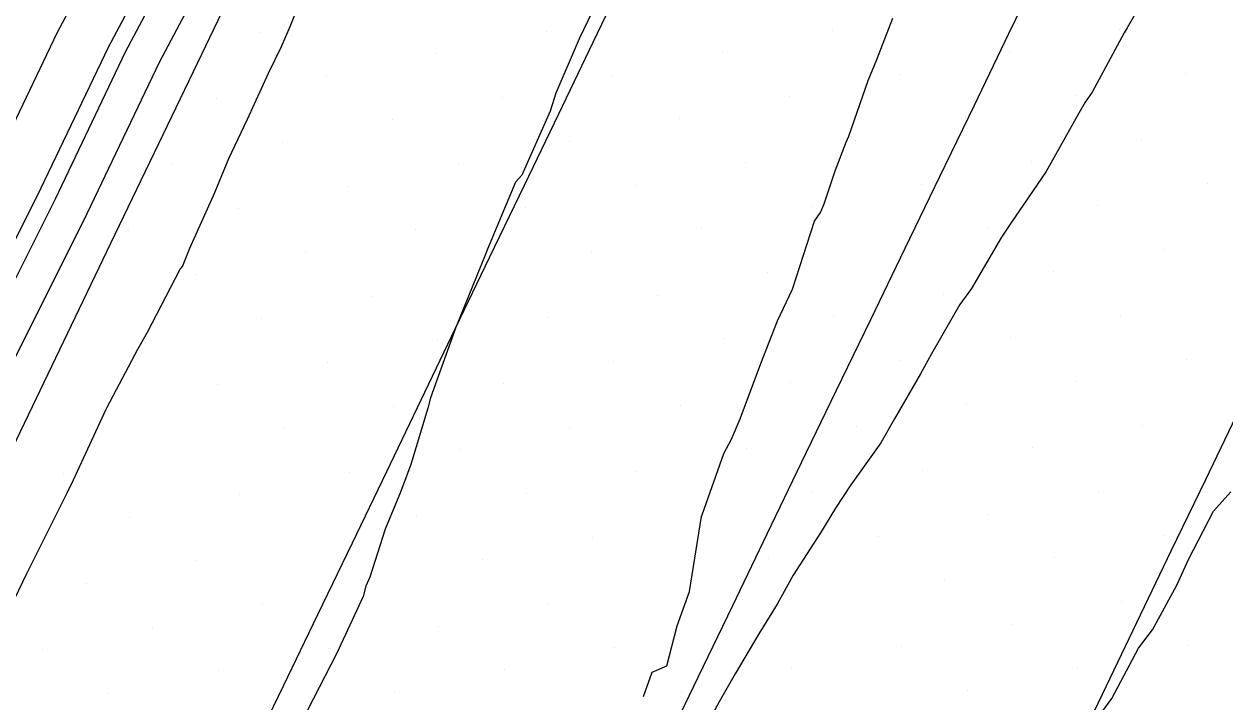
# Model space of a CAD drawing. Extents: x 2354170 to 2357230, y 866100 to 868290.
# Drawn here: x 2355499.76 to 2355537.57, y 866857.4 to 866878.75 of the extents above; entities that cross this region are included whole.
import ezdxf

# ---------------------------------------------------------------- set-up
doc = ezdxf.new("R2010")
doc.units = 0
for name, color, linetype in [('Default', 7, 'Continuous'), ('DTM Contours Minor', 7, 'Continuous'), ('Exist DTM Breakline', 7, 'Continuous'), ('Exist DTM Scan Elevation Point', 7, 'Continuous'), ('Exist Roads EOP', 7, 'Continuous')]:
    doc.layers.add(name, color=color, linetype=linetype)

msp = doc.modelspace()

# ---------------------------------------------------------------- linework, layer by layer
at = {"layer": 'Default'}
for points in [[(2355540.584, 866953.999), (2355538.223, 866949.015), (2355537.45, 866947.477), (2355535.066, 866942.523), (2355532.717, 866937.54), (2355530.337, 866932.542), (2355529.426, 866930.716), (2355527.075, 866925.763), (2355524.702, 866920.784), (2355522.297, 866915.798), (2355519.897, 866910.801), (2355517.436, 866905.94), (2355516.584, 866904.09), (2355514.176, 866899.148), (2355511.788, 866894.215), (2355509.418, 866889.274), (2355507.231, 866883.857), (2355506.694, 866882.594), (2355504.024, 866877.561), (2355501.628, 866872.538), (2355499.159, 866867.61)], [(2355536.261, 866952.915), (2355533.475, 866947.374), (2355531.657, 866943.597), (2355529.866, 866939.797), (2355528.052, 866935.987), (2355524.607, 866929.081), (2355522.841, 866925.36), (2355521.058, 866921.62), (2355519.252, 866917.874), (2355517.449, 866914.12), (2355515.6, 866910.469), (2355512.407, 866903.53), (2355510.612, 866899.847), (2355508.833, 866896.171), (2355507.066, 866892.49), (2355505.436, 866888.452), (2355502.826, 866882.306), (2355500.79, 866878.469), (2355498.963, 866874.639)], [(2355512.521, 866899.757), (2355512.394, 866899.498), (2355510.31, 866895.193), (2355508.242, 866890.882), (2355506.334, 866886.154), (2355504.76, 866882.45), (2355502.407, 866878.015), (2355500.295, 866873.588), (2355498.12, 866869.246), (2355495.994, 866864.9), (2355493.659, 866860.707), (2355491.559, 866856.361), (2355489.477, 866852.016), (2355487.326, 866847.766), (2355485.301, 866843.369), (2355482.655, 866838.007), (2355480.374, 866833.655), (2355478.259, 866829.398), (2355476.236, 866825.142), (2355476.057, 866824.781), (2355473.969, 866820.586), (2355472.101, 866816.044), (2355469.804, 866810.664), (2355469.317, 866809.625)], [(2355499.09, 866859.877), (2355499.847, 866861.45), (2355500.2, 866862.139), (2355501.129, 866864.014), (2355501.322, 866864.395), (2355502.346, 866866.622), (2355502.376, 866866.685), (2355503.347, 866868.518), (2355503.652, 866869.054), (2355504.682, 866871.032), (2355504.748, 866871.121), (2355504.978, 866871.691), (2355505.765, 866873.446), (2355506.207, 866874.514), (2355506.8, 866875.759), (2355507.463, 866877.204), (2355507.867, 866878.05), (2355508.137, 866878.681), (2355508.833, 866880.409)], [(2355517.648, 866879.138), (2355517.24, 866878.285), (2355516.503, 866876.581), (2355516.329, 866876.008), (2355515.436, 866873.998), (2355515.238, 866873.768), (2355514.352, 866871.663), (2355514.28, 866871.479), (2355513.346, 866869.174), (2355513.346, 866869.173), (2355513.345, 866869.171), (2355513.336, 866869.148), (2355512.562, 866866.976), (2355512.471, 866866.652), (2355511.937, 866864.886), (2355511.614, 866864.007), (2355511.131, 866862.844), (2355510.646, 866861.332), (2355510.52, 866861.045), (2355510.436, 866860.726), (2355509.597, 866858.92), (2355508.692, 866857.146)], [(2355533.694, 866857.076), (2355534.013, 866857.515), (2355534.855, 866859.092), (2355535.292, 866859.672), (2355536.06, 866861.085), (2355536.423, 866861.893), (2355537.215, 866863.41), (2355537.763, 866864.016)]]:
    msp.add_lwpolyline(points, dxfattribs=at)
at = {"layer": 'DTM Contours Minor'}
for points in [[(2355537.569, 866950.315), (2355536.125, 866947.443), (2355533.929, 866942.881), (2355531.767, 866938.292), (2355529.575, 866933.691), (2355527.82, 866930.171), (2355525.664, 866925.628), (2355523.487, 866921.062), (2355521.282, 866916.49), (2355519.081, 866911.907), (2355516.824, 866907.45), (2355515.192, 866903.903), (2355512.988, 866899.381), (2355510.803, 866894.867), (2355508.634, 866890.346), (2355506.633, 866885.388), (2355505.405, 866882.498), (2355502.946, 866877.864), (2355500.74, 866873.238), (2355498.466, 866868.7)], [(2355535.652, 866880.651), (2355534.494, 866878.637), (2355534.405, 866878.478), (2355533.392, 866876.609), (2355533.173, 866876.296), (2355532.976, 866875.95), (2355531.944, 866874.112), (2355530.837, 866872.48), (2355530.538, 866872.044), (2355529.59, 866870.422), (2355529.224, 866869.916), (2355528.333, 866868.362), (2355527.989, 866867.735), (2355527.167, 866866.32), (2355526.74, 866865.564), (2355525.79, 866864.236), (2355525.313, 866863.511), (2355524.844, 866862.73), (2355523.977, 866861.397), (2355523.476, 866860.479), (2355522.898, 866859.546), (2355522.152, 866858.289), (2355521.647, 866857.41), (2355520.945, 866856.101)], [(2355519.268, 866857.571), (2355519.538, 866858.338), (2355520, 866858.538), (2355520.325, 866859.797), (2355520.71, 866860.886), (2355521.097, 866863.248), (2355521.113, 866863.292), (2355521.796, 866865.227), (2355522.036, 866865.678), (2355522.308, 866866.321), (2355522.96, 866868.065), (2355523.484, 866869.404), (2355523.96, 866870.401), (2355524.649, 866872.543), (2355524.835, 866872.819), (2355524.955, 866873.086), (2355525.298, 866874.127), (2355525.651, 866875.032), (2355525.731, 866875.224), (2355526.344, 866876.977), (2355526.61, 866877.641), (2355527.113, 866878.938)]]:
    msp.add_lwpolyline(points, dxfattribs=at)
at = {"layer": 'Exist DTM Breakline'}
for points in [[(2355519.91, 866855.935), (2355520.992, 866858.188), (2355522.075, 866860.442), (2355523.157, 866862.695), (2355524.243, 866864.947), (2355525.332, 866867.198), (2355526.42, 866869.448), (2355527.508, 866871.699), (2355528.597, 866873.95), (2355529.685, 866876.2), (2355530.774, 866878.451), (2355531.86, 866880.703), (2355532.943, 866882.956), (2355534.026, 866885.209), (2355535.109, 866887.462), (2355536.192, 866889.715), (2355537.275, 866891.969), (2355538.358, 866894.222)], [(2355506.844, 866855.655), (2355507.93, 866857.907), (2355509.016, 866860.159), (2355510.099, 866862.412), (2355511.182, 866864.665), (2355512.265, 866866.919), (2355513.347, 866869.172), (2355514.431, 866871.425), (2355515.515, 866873.677), (2355516.599, 866875.93), (2355517.684, 866878.183), (2355518.764, 866880.437)], [(2355538.043, 866866.655), (2355536.959, 866864.402), (2355535.875, 866862.149), (2355534.793, 866859.896), (2355533.711, 866857.642), (2355532.63, 866855.388)]]:
    msp.add_lwpolyline(points, dxfattribs=at)
at = {"layer": 'Exist DTM Scan Elevation Point'}
for p, q in [((2355507.201, 866878.491), (2355507.201, 866878.491)), ((2355516.215, 866878.522), (2355516.215, 866878.522)), ((2355525.229, 866878.554), (2355525.229, 866878.554)), ((2355534.243, 866878.586), (2355534.243, 866878.586)), ((2355512.751, 866877.817), (2355512.751, 866877.817)), ((2355521.765, 866877.849), (2355521.765, 866877.849)), ((2355530.778, 866877.88), (2355530.778, 866877.88)), ((2355509.286, 866877.111), (2355509.286, 866877.111)), ((2355518.3, 866877.143), (2355518.3, 866877.143)), ((2355527.314, 866877.175), (2355527.314, 866877.175)), ((2355536.328, 866877.206), (2355536.328, 866877.206)), ((2355532.863, 866876.501), (2355532.863, 866876.501)), ((2355505.822, 866876.406), (2355505.822, 866876.406)), ((2355514.836, 866876.437), (2355514.836, 866876.437)), ((2355523.85, 866876.469), (2355523.85, 866876.469)), ((2355511.371, 866875.732), (2355511.371, 866875.732)), ((2355520.385, 866875.764), (2355520.385, 866875.764)), ((2355529.399, 866875.795), (2355529.399, 866875.795)), ((2355507.907, 866875.026), (2355507.907, 866875.026)), ((2355516.921, 866875.058), (2355516.921, 866875.058)), ((2355525.935, 866875.09), (2355525.935, 866875.09)), ((2355534.948, 866875.121), (2355534.948, 866875.121)), ((2355504.442, 866874.321), (2355504.442, 866874.321)), ((2355513.456, 866874.352), (2355513.456, 866874.352)), ((2355522.47, 866874.384), (2355522.47, 866874.384)), ((2355531.484, 866874.416), (2355531.484, 866874.416)), ((2355509.992, 866873.647), (2355509.992, 866873.647)), ((2355519.006, 866873.679), (2355519.006, 866873.679)), ((2355528.02, 866873.71), (2355528.02, 866873.71)), ((2355537.033, 866873.742), (2355537.033, 866873.742)), ((2355506.527, 866872.941), (2355506.527, 866872.941)), ((2355515.541, 866872.973), (2355515.541, 866872.973)), ((2355524.555, 866873.005), (2355524.555, 866873.005)), ((2355533.569, 866873.036), (2355533.569, 866873.036)), ((2355530.105, 866872.331), (2355530.105, 866872.331)), ((2355503.063, 866872.236), (2355503.063, 866872.236)), ((2355512.077, 866872.267), (2355512.077, 866872.267)), ((2355521.091, 866872.299), (2355521.091, 866872.299)), ((2355508.612, 866871.562), (2355508.612, 866871.562)), ((2355517.626, 866871.594), (2355517.626, 866871.594)), ((2355526.64, 866871.625), (2355526.64, 866871.625)), ((2355535.654, 866871.657), (2355535.654, 866871.657)), ((2355505.148, 866870.856), (2355505.148, 866870.856)), ((2355523.176, 866870.92), (2355523.176, 866870.92)), ((2355532.19, 866870.951), (2355532.19, 866870.951)), ((2355510.697, 866870.182), (2355510.697, 866870.182)), ((2355519.711, 866870.214), (2355519.711, 866870.214)), ((2355528.725, 866870.246), (2355528.725, 866870.246)), ((2355507.233, 866869.477), (2355507.233, 866869.477)), ((2355516.247, 866869.509), (2355516.247, 866869.509)), ((2355525.261, 866869.54), (2355525.261, 866869.54)), ((2355534.274, 866869.572), (2355534.274, 866869.572)), ((2355503.769, 866868.771), (2355503.769, 866868.771)), ((2355512.782, 866868.803), (2355512.782, 866868.803)), ((2355521.796, 866868.835), (2355521.796, 866868.835)), ((2355530.81, 866868.866), (2355530.81, 866868.866)), ((2355527.346, 866868.161), (2355527.346, 866868.161)), ((2355536.359, 866868.193), (2355536.359, 866868.193)), ((2355509.318, 866868.097), (2355509.318, 866868.097)), ((2355518.332, 866868.129), (2355518.332, 866868.129)), ((2355514.867, 866867.424), (2355514.867, 866867.424)), ((2355523.881, 866867.455), (2355523.881, 866867.455)), ((2355532.895, 866867.487), (2355532.895, 866867.487)), ((2355505.854, 866867.392), (2355505.854, 866867.392)), ((2355502.389, 866866.686), (2355502.389, 866866.686)), ((2355511.403, 866866.718), (2355511.403, 866866.718)), ((2355520.417, 866866.75), (2355520.417, 866866.75)), ((2355529.431, 866866.781), (2355529.431, 866866.781)), ((2355507.939, 866866.013), (2355507.939, 866866.013)), ((2355516.952, 866866.044), (2355516.952, 866866.044)), ((2355525.966, 866866.076), (2355525.966, 866866.076)), ((2355534.98, 866866.108), (2355534.98, 866866.108)), ((2355504.474, 866865.307), (2355504.474, 866865.307)), ((2355513.488, 866865.339), (2355513.488, 866865.339)), ((2355522.502, 866865.37), (2355522.502, 866865.37)), ((2355531.516, 866865.402), (2355531.516, 866865.402)), ((2355501.01, 866864.601), (2355501.01, 866864.601)), ((2355510.024, 866864.633), (2355510.024, 866864.633)), ((2355519.037, 866864.665), (2355519.037, 866864.665)), ((2355528.051, 866864.696), (2355528.051, 866864.696)), ((2355533.601, 866864.023), (2355533.601, 866864.023)), ((2355506.559, 866863.928), (2355506.559, 866863.928)), ((2355515.573, 866863.959), (2355515.573, 866863.959)), ((2355524.587, 866863.991), (2355524.587, 866863.991)), ((2355512.109, 866863.254), (2355512.109, 866863.254)), ((2355521.122, 866863.285), (2355521.122, 866863.285)), ((2355530.136, 866863.317), (2355530.136, 866863.317)), ((2355503.095, 866863.222), (2355503.095, 866863.222)), ((2355508.644, 866862.548), (2355508.644, 866862.548)), ((2355517.658, 866862.58), (2355517.658, 866862.58)), ((2355526.672, 866862.611), (2355526.672, 866862.611)), ((2355535.686, 866862.643), (2355535.686, 866862.643)), ((2355505.18, 866861.843), (2355505.18, 866861.843)), ((2355514.194, 866861.874), (2355514.194, 866861.874)), ((2355523.207, 866861.906), (2355523.207, 866861.906)), ((2355532.221, 866861.938), (2355532.221, 866861.938)), ((2355501.715, 866861.137), (2355501.715, 866861.137)), ((2355510.729, 866861.169), (2355510.729, 866861.169)), ((2355519.743, 866861.2), (2355519.743, 866861.2)), ((2355528.757, 866861.232), (2355528.757, 866861.232)), ((2355507.265, 866860.463), (2355507.265, 866860.463)), ((2355516.279, 866860.495), (2355516.279, 866860.495)), ((2355525.292, 866860.526), (2355525.292, 866860.526)), ((2355534.306, 866860.558), (2355534.306, 866860.558)), ((2355530.842, 866859.853), (2355530.842, 866859.853)), ((2355503.8, 866859.758), (2355503.8, 866859.758)), ((2355512.814, 866859.789), (2355512.814, 866859.789)), ((2355509.35, 866859.084), (2355509.35, 866859.084)), ((2355518.364, 866859.115), (2355518.364, 866859.115)), ((2355527.377, 866859.147), (2355527.377, 866859.147)), ((2355536.391, 866859.179), (2355536.391, 866859.179)), ((2355500.336, 866859.052), (2355500.336, 866859.052)), ((2355505.885, 866858.378), (2355505.885, 866858.378)), ((2355514.899, 866858.41), (2355514.899, 866858.41)), ((2355523.913, 866858.441), (2355523.913, 866858.441)), ((2355532.927, 866858.473), (2355532.927, 866858.473)), ((2355502.421, 866857.673), (2355502.421, 866857.673)), ((2355511.435, 866857.704), (2355511.435, 866857.704)), ((2355520.448, 866857.736), (2355520.448, 866857.736)), ((2355529.462, 866857.768), (2355529.462, 866857.768))]:
    msp.add_line(p, q, dxfattribs=at)
at = {"layer": 'Exist Roads EOP'}
msp.add_lwpolyline([(2355497.303, 866861.034), (2355499.9, 866866.444), (2355502.497, 866871.852), (2355505.096, 866877.26), (2355507.695, 866882.668), (2355510.294, 866888.076), (2355512.895, 866893.483), (2355515.498, 866898.889), (2355518.103, 866904.293), (2355520.711, 866909.697), (2355523.321, 866915.1), (2355525.933, 866920.501), (2355528.546, 866925.902), (2355531.159, 866931.304), (2355533.77, 866936.706), (2355536.377, 866942.11), (2355538.978, 866947.517), (2355541.566, 866952.93)], dxfattribs=at)

doc.saveas('drawing.dxf')
